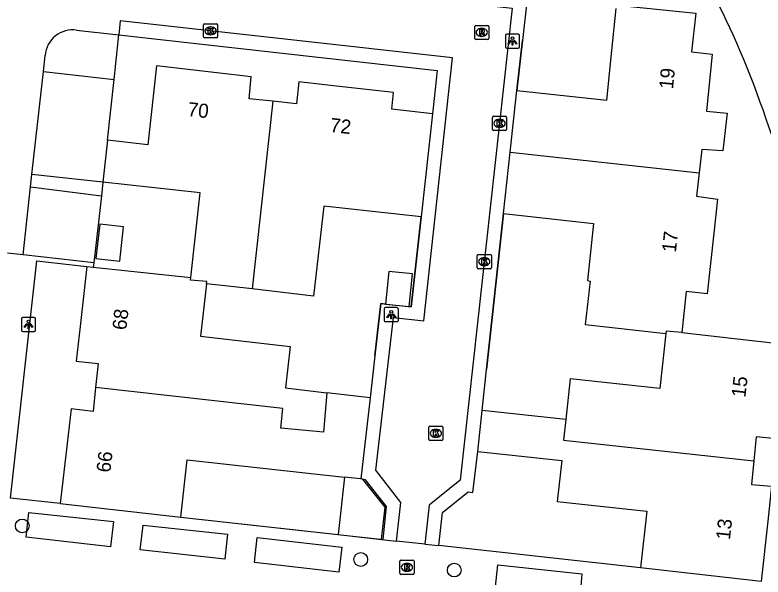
# Model space of a CAD drawing. Extents: x 162026 to 163499, y 387297 to 388169.
# Drawn here: x 162875.9 to 162928.9, y 387527.3 to 387567.2 of the extents above; entities that cross this region are included whole.
import ezdxf

# ---------------------------------------------------------------- set-up
doc = ezdxf.new("R2010")
doc.units = 0
for name, color, linetype in [('IMGEO_Boom', 7, 'Continuous'), ('IMGEO_Groenvoorziening', 7, 'Continuous'), ('IMGEO_Kolk', 7, 'Continuous'), ('IMGEO_Lichtpunt', 7, 'Continuous'), ('IMGEO_Muur', 7, 'Continuous'), ('IMGEO_Pand', 7, 'Continuous'), ('IMGEO_Pand_nummerreeks', 7, 'Continuous'), ('IMGEO_Parkeervlak_open', 7, 'Continuous'), ('IMGEO_Rijbaan_lokaal_open', 7, 'Continuous'), ('IMGEO_Rioolput', 7, 'Continuous'), ('IMGEO_Voetpad_open', 7, 'Continuous')]:
    doc.layers.add(name, color=color, linetype=linetype)

msp = doc.modelspace()

# ---------------------------------------------------------------- linework, layer by layer
at = {"layer": 'IMGEO_Boom'}
for centre in [(162876.393, 387530.956), (162900.381, 387528.577), (162907.011, 387527.828)]:
    msp.add_circle(centre, 0.489, dxfattribs=at)
at = {"layer": 'IMGEO_Groenvoorziening'}
msp.add_lwpolyline([(162882.899, 387562.619), (162883.027, 387563.766), (162883.243, 387565.795)], dxfattribs=at)
at = {"layer": 'IMGEO_Kolk'}
for p, q in [((162889.241, 387565.647), (162889.241, 387566.499)), ((162889.316, 387566.573), (162890.168, 387566.573)), ((162889.729, 387566.353), (162889.754, 387566.353)), ((162890.242, 387566.499), (162890.242, 387565.647)), ((162890.168, 387565.573), (162889.316, 387565.573)), ((162889.752, 387565.793), (162889.727, 387565.793)), ((162909.721, 387559.084), (162909.721, 387559.936)), ((162909.796, 387560.01), (162910.648, 387560.01)), ((162910.209, 387559.79), (162910.234, 387559.79)), ((162910.722, 387559.936), (162910.722, 387559.084)), ((162910.232, 387559.23), (162910.207, 387559.23)), ((162910.648, 387559.01), (162909.796, 387559.01)), ((162908.715, 387550.204), (162909.567, 387550.204)), ((162908.64, 387549.278), (162908.64, 387550.13)), ((162909.128, 387549.984), (162909.153, 387549.984)), ((162909.641, 387550.13), (162909.641, 387549.278)), ((162909.567, 387549.204), (162908.715, 387549.204)), ((162909.151, 387549.424), (162909.126, 387549.424)), ((162905.208, 387537.1), (162905.208, 387537.952)), ((162905.283, 387538.026), (162906.135, 387538.026)), ((162906.209, 387537.952), (162906.209, 387537.1)), ((162905.696, 387537.806), (162905.721, 387537.806)), ((162906.135, 387537.026), (162905.283, 387537.026)), ((162905.719, 387537.246), (162905.694, 387537.246))]:
    msp.add_line(p, q, dxfattribs=at)
for points in [[(162889.241, 387565.647), (162889.241, 387566.499)], [(162889.316, 387566.573), (162890.168, 387566.573)], [(162889.562, 387566.273), (162889.685, 387566.273), (162889.685, 387566.122), (162889.815, 387566.273), (162889.979, 387566.273), (162889.833, 387566.122), (162889.986, 387565.873), (162889.834, 387565.873), (162889.749, 387566.037), (162889.685, 387565.97), (162889.685, 387565.873), (162889.562, 387565.873), (162889.562, 387566.273)], [(162890.242, 387566.499), (162890.242, 387565.647)], [(162890.168, 387565.573), (162889.316, 387565.573)], [(162909.721, 387559.084), (162909.721, 387559.936)], [(162909.796, 387560.01), (162910.648, 387560.01)], [(162910.042, 387559.71), (162910.165, 387559.71), (162910.165, 387559.559), (162910.295, 387559.71), (162910.459, 387559.71), (162910.313, 387559.559), (162910.466, 387559.31), (162910.314, 387559.31), (162910.229, 387559.474), (162910.165, 387559.407), (162910.165, 387559.31), (162910.042, 387559.31), (162910.042, 387559.71)], [(162910.722, 387559.936), (162910.722, 387559.084)], [(162910.648, 387559.01), (162909.796, 387559.01)], [(162908.715, 387550.204), (162909.567, 387550.204)], [(162908.64, 387549.278), (162908.64, 387550.13)], [(162908.961, 387549.904), (162909.084, 387549.904), (162909.084, 387549.753), (162909.214, 387549.904), (162909.378, 387549.904), (162909.232, 387549.753), (162909.385, 387549.504), (162909.233, 387549.504), (162909.148, 387549.668), (162909.084, 387549.601), (162909.084, 387549.504), (162908.961, 387549.504), (162908.961, 387549.904)], [(162909.641, 387550.13), (162909.641, 387549.278)], [(162909.567, 387549.204), (162908.715, 387549.204)], [(162905.208, 387537.1), (162905.208, 387537.952)], [(162905.283, 387538.026), (162906.135, 387538.026)], [(162906.209, 387537.952), (162906.209, 387537.1)], [(162905.529, 387537.726), (162905.652, 387537.726), (162905.652, 387537.575), (162905.782, 387537.726), (162905.946, 387537.726), (162905.8, 387537.575), (162905.953, 387537.326), (162905.801, 387537.326), (162905.716, 387537.49), (162905.652, 387537.423), (162905.652, 387537.326), (162905.529, 387537.326), (162905.529, 387537.726)], [(162906.135, 387537.026), (162905.283, 387537.026)]]:
    msp.add_lwpolyline(points, dxfattribs=at)
for centre, start, end in [((162889.318, 387566.497), 91.552, 178.448), ((162889.318, 387566.497), 91.552, 178.448), ((162890.166, 387566.497), 1.552, 88.448), ((162890.166, 387566.497), 1.552, 88.448), ((162889.318, 387565.649), 181.552, 268.448), ((162889.318, 387565.649), 181.552, 268.448), ((162890.166, 387565.649), 271.552, 358.448), ((162890.166, 387565.649), 271.552, 358.448), ((162909.798, 387559.934), 91.552, 178.448), ((162909.798, 387559.934), 91.552, 178.448), ((162910.646, 387559.934), 1.552, 88.448), ((162910.646, 387559.934), 1.552, 88.448), ((162909.798, 387559.086), 181.552, 268.448), ((162909.798, 387559.086), 181.552, 268.448), ((162910.646, 387559.086), 271.552, 358.448), ((162910.646, 387559.086), 271.552, 358.448), ((162908.717, 387550.128), 91.552, 178.448), ((162908.717, 387550.128), 91.552, 178.448), ((162909.565, 387550.128), 1.552, 88.448), ((162909.565, 387550.128), 1.552, 88.448), ((162908.717, 387549.28), 181.552, 268.448), ((162908.717, 387549.28), 181.552, 268.448), ((162909.565, 387549.28), 271.552, 358.448), ((162909.565, 387549.28), 271.552, 358.448), ((162905.285, 387537.95), 91.552, 178.448), ((162905.285, 387537.95), 91.552, 178.448), ((162906.133, 387537.95), 1.552, 88.448), ((162906.133, 387537.95), 1.552, 88.448), ((162905.285, 387537.102), 181.552, 268.448), ((162905.285, 387537.102), 181.552, 268.448), ((162906.133, 387537.102), 271.552, 358.448), ((162906.133, 387537.102), 271.552, 358.448)]:
    msp.add_arc(centre, 0.0765, start, end, dxfattribs=at)
for centre, major_axis, ratio, start_param, end_param in [((162889.728, 387566.073), (-0.387, 0.002), 0.722429, 4.712389, 7.853982), ((162889.753, 387566.073), (-0.39, 0.002), 0.717154, 1.570796, 4.712389), ((162910.208, 387559.51), (-0.387, 0.002), 0.722429, 4.712389, 7.853982), ((162910.233, 387559.51), (-0.39, 0.002), 0.717154, 1.570796, 4.712389), ((162909.127, 387549.704), (-0.387, 0.002), 0.722429, 4.712389, 7.853982), ((162909.152, 387549.704), (-0.39, 0.002), 0.717154, 1.570796, 4.712389), ((162905.695, 387537.526), (-0.387, 0.002), 0.722429, 4.712389, 7.853982), ((162905.72, 387537.526), (-0.39, 0.002), 0.717154, 1.570796, 4.712389)]:
    msp.add_ellipse(centre, major_axis=major_axis, ratio=ratio, start_param=start_param, end_param=end_param, dxfattribs=at)
at = {"layer": 'IMGEO_Lichtpunt'}
for p, q in [((162910.641, 387565.752), (162910.641, 387564.945)), ((162910.641, 387565.752), (162910.641, 387564.945)), ((162911.543, 387565.847), (162910.735, 387565.847)), ((162911.543, 387565.847), (162910.735, 387565.847)), ((162911.637, 387564.945), (162911.637, 387565.752)), ((162911.637, 387564.945), (162911.637, 387565.752)), ((162910.735, 387564.851), (162911.543, 387564.851)), ((162910.735, 387564.851), (162911.543, 387564.851)), ((162902.954, 387546.442), (162902.146, 387546.442)), ((162902.954, 387546.442), (162902.146, 387546.442)), ((162902.052, 387546.347), (162902.052, 387545.54)), ((162902.052, 387546.347), (162902.052, 387545.54)), ((162903.048, 387545.54), (162903.048, 387546.347)), ((162903.048, 387545.54), (162903.048, 387546.347)), ((162876.334, 387545.652), (162876.334, 387544.845)), ((162876.334, 387545.652), (162876.334, 387544.845)), ((162877.236, 387545.747), (162876.428, 387545.747)), ((162877.236, 387545.747), (162876.428, 387545.747)), ((162877.33, 387544.845), (162877.33, 387545.652)), ((162877.33, 387544.845), (162877.33, 387545.652)), ((162902.146, 387545.446), (162902.954, 387545.446)), ((162902.146, 387545.446), (162902.954, 387545.446)), ((162876.428, 387544.751), (162877.236, 387544.751)), ((162876.428, 387544.751), (162877.236, 387544.751))]:
    msp.add_line(p, q, dxfattribs=at)
for points in [[(162911.015, 387565.416), (162911.054, 387565.388), (162910.866, 387565.126), (162910.828, 387565.153), (162911.015, 387565.416)], [(162911.117, 387565.368), (162911.164, 387565.368), (162911.164, 387565.046), (162911.117, 387565.046), (162911.117, 387565.368)], [(162911.227, 387565.388), (162911.265, 387565.415), (162911.452, 387565.153), (162911.413, 387565.125), (162911.227, 387565.388)], [(162902.426, 387546.011), (162902.465, 387545.983), (162902.277, 387545.721), (162902.239, 387545.748), (162902.426, 387546.011)], [(162902.528, 387545.963), (162902.575, 387545.963), (162902.575, 387545.641), (162902.528, 387545.641), (162902.528, 387545.963)], [(162902.638, 387545.983), (162902.676, 387546.01), (162902.863, 387545.748), (162902.824, 387545.72), (162902.638, 387545.983)], [(162876.708, 387545.316), (162876.747, 387545.288), (162876.559, 387545.026), (162876.521, 387545.053), (162876.708, 387545.316)], [(162876.81, 387545.268), (162876.857, 387545.268), (162876.857, 387544.946), (162876.81, 387544.946), (162876.81, 387545.268)], [(162876.92, 387545.288), (162876.958, 387545.315), (162877.145, 387545.053), (162877.106, 387545.025), (162876.92, 387545.288)]]:
    msp.add_lwpolyline(points, dxfattribs=at)
for centre in [(162911.14, 387565.55), (162902.551, 387546.145), (162876.833, 387545.45)]:
    msp.add_circle(centre, 0.0994, dxfattribs=at)
for centre, start, end in [((162910.735, 387565.752), 90, 180), ((162910.735, 387565.752), 90, 180), ((162911.543, 387565.752), 0, 90), ((162911.543, 387565.752), 0, 90), ((162910.735, 387564.945), 180, 270), ((162910.735, 387564.945), 180, 270), ((162911.543, 387564.945), 270, 0), ((162911.543, 387564.945), 270, 360), ((162902.146, 387546.347), 90, 180), ((162902.146, 387546.347), 90, 180), ((162902.954, 387546.347), 0, 90), ((162902.954, 387546.347), 0, 90), ((162876.428, 387545.652), 90, 180), ((162876.428, 387545.652), 90, 180), ((162877.236, 387545.652), 0, 90), ((162877.236, 387545.652), 0, 90), ((162902.146, 387545.54), 180, 270), ((162902.146, 387545.54), 180, 270), ((162902.954, 387545.54), 270, 0), ((162902.954, 387545.54), 270, 360), ((162876.428, 387544.845), 180, 270), ((162876.428, 387544.845), 180, 270), ((162877.236, 387544.845), 270, 0), ((162877.236, 387544.845), 270, 360)]:
    msp.add_arc(centre, 0.0946, start, end, dxfattribs=at)
at = {"layer": 'IMGEO_Muur'}
for points in [[(162911.457, 387561.848), (162911.854, 387565.391)], [(162882.113, 387555.34), (162882.004, 387554.378)], [(162882.004, 387554.378), (162881.465, 387549.612)], [(162901.38, 387543.031), (162901.815, 387546.723), (162903.946, 387546.489), (162904.668, 387552.873)], [(162910.495, 387553.117), (162909.293, 387542.059)], [(162881.465, 387549.612), (162881.43, 387549.3)], [(162901.978, 387529.985), (162902.21, 387532.346), (162900.722, 387534.236), (162900.383, 387534.296)], [(162905.92, 387529.567), (162906.172, 387531.909), (162908.004, 387533.373), (162908.331, 387533.335)], [(162887.636, 387531.588), (162901.978, 387529.985)], [(162920.22, 387527.975), (162905.92, 387529.567)]]:
    msp.add_lwpolyline(points, dxfattribs=at)
at = {"layer": 'IMGEO_Pand'}
for points in [[(162911.457, 387561.848), (162917.818, 387561.145), (162918.184, 387564.674), (162918.494, 387567.662)], [(162919.021, 387567.856), (162924.123, 387567.325), (162923.829, 387564.577), (162925.289, 387564.426), (162924.898, 387560.366), (162926.343, 387560.23), (162926.298, 387559.832), (162926.043, 387557.561), (162924.556, 387557.667), (162924.364, 387556.011)], [(162894.144, 387561.075), (162892.464, 387561.254), (162892.614, 387562.823), (162890.176, 387563.098), (162885.909, 387563.58), (162885.283, 387557.998), (162882.426, 387558.309)], [(162905.46, 387560.194), (162902.597, 387560.527), (162902.712, 387561.701), (162898.46, 387562.179), (162896.003, 387562.455), (162895.838, 387560.895), (162894.144, 387561.075)], [(162910.973, 387557.458), (162911.457, 387561.848)], [(162894.144, 387561.075), (162892.678, 387547.763)], [(162905.46, 387560.194), (162904.668, 387552.873)], [(162882.426, 387558.309), (162882.113, 387555.34)], [(162910.495, 387553.117), (162910.973, 387557.458)], [(162910.973, 387557.458), (162924.364, 387556.011)], [(162924.364, 387556.011), (162924.17, 387554.343), (162925.666, 387554.134), (162925.404, 387551.718), (162924.938, 387547.431), (162923.441, 387547.58), (162923.146, 387544.679)], [(162888.339, 387548.568), (162888.996, 387554.592), (162882.113, 387555.34)], [(162904.668, 387552.873), (162897.763, 387553.628), (162897.028, 387547.261), (162892.678, 387547.763)], [(162910.495, 387553.117), (162916.876, 387552.409), (162916.466, 387548.368), (162916.633, 387548.319), (162916.296, 387545.248), (162922.008, 387544.605)], [(162883.304, 387549.745), (162883.573, 387552.181), (162881.885, 387552.367), (162881.616, 387549.932), (162883.304, 387549.745)], [(162880.966, 387549.349), (162880.496, 387545.101), (162880.225, 387542.646), (162881.77, 387542.469), (162881.594, 387540.766)], [(162880.966, 387549.349), (162881.43, 387549.3)], [(162881.43, 387549.3), (162888.339, 387548.568)], [(162889.449, 387548.136), (162889.469, 387548.305), (162888.321, 387548.399), (162888.339, 387548.568)], [(162903.81, 387546.512), (162904.05, 387548.833), (162902.37, 387549.006), (162902.13, 387546.686)], [(162889.449, 387548.136), (162889.019, 387544.411), (162895.377, 387543.678), (162895.039, 387540.748), (162897.97, 387540.41)], [(162892.678, 387547.763), (162889.449, 387548.136)], [(162902.13, 387546.686), (162903.81, 387546.512)], [(162922.008, 387544.605), (162921.588, 387540.717), (162915.236, 387541.403), (162914.922, 387538.498)], [(162923.146, 387544.679), (162922.026, 387544.773), (162922.008, 387544.605)], [(162923.146, 387544.679), (162930.609, 387543.836), (162930.131, 387539.595), (162929.854, 387537.142), (162928.398, 387537.287), (162928.238, 387535.579)], [(162881.594, 387540.766), (162881.419, 387539.073), (162879.848, 387539.259), (162879.57, 387536.804), (162879.089, 387532.548)], [(162897.97, 387540.41), (162897.742, 387537.608), (162894.709, 387537.886), (162894.871, 387539.287), (162881.594, 387540.766)], [(162901.043, 387540.055), (162897.97, 387540.41)], [(162901.043, 387540.055), (162900.383, 387534.296)], [(162908.694, 387536.244), (162908.985, 387539.15)], [(162914.922, 387538.498), (162908.985, 387539.15)], [(162914.922, 387538.498), (162914.764, 387537.035), (162928.238, 387535.579)], [(162908.694, 387536.244), (162914.631, 387535.592), (162914.317, 387532.687), (162920.669, 387532.001), (162920.22, 387527.975)], [(162887.636, 387531.588), (162888.092, 387535.643), (162899.235, 387534.422)], [(162928.238, 387535.579), (162928.08, 387533.895), (162929.502, 387533.768), (162929.234, 387531.304), (162928.767, 387527.023)], [(162899.235, 387534.422), (162898.784, 387530.341)], [(162900.383, 387534.296), (162899.235, 387534.422)], [(162901.863, 387530), (162902.116, 387532.286), (162900.614, 387534.179), (162900.548, 387534.263), (162900.383, 387534.296)], [(162879.089, 387532.548), (162887.636, 387531.588)], [(162898.784, 387530.341), (162901.863, 387530)], [(162928.767, 387527.023), (162920.22, 387527.975)]]:
    msp.add_lwpolyline(points, dxfattribs=at)
at = {"layer": 'IMGEO_Parkeervlak_open'}
for points in [[(162877.893, 387563.198), (162882.899, 387562.619)], [(162882.426, 387558.309), (162882.899, 387562.619)], [(162882.004, 387554.378), (162881.465, 387549.612)]]:
    msp.add_lwpolyline(points, dxfattribs=at)
at = {"layer": 'IMGEO_Rijbaan_lokaal_open'}
for points in [[(162869.657, 387535.686), (162873.65, 387571.887), (162911.123, 387567.685), (162907.432, 387534.194), (162905.245, 387532.428), (162904.93, 387529.671)], [(162902.911, 387529.886), (162903.221, 387532.624), (162901.463, 387534.912), (162902.699, 387545.741), (162904.849, 387545.499), (162906.889, 387564.151), (162883.331, 387566.79), (162883.243, 387565.795)], [(162880.243, 387566.132), (162883.243, 387565.795)], [(162877.893, 387563.198), (162878.019, 387564.335)], [(162877.08, 387555.894), (162877.893, 387563.198)], [(162876.982, 387555.008), (162877.08, 387555.894)], [(162876.447, 387550.197), (162876.982, 387555.008)], [(162876.447, 387550.197), (162875.338, 387550.304)], [(162904.93, 387529.671), (162902.911, 387529.886)]]:
    msp.add_lwpolyline(points, dxfattribs=at)
msp.add_arc((162879.983, 387564.18), 1.97, 82.4001, 175.4765, dxfattribs=at)
at = {"layer": 'IMGEO_Rioolput'}
for p, q in [((162908.459, 387565.536), (162908.459, 387566.388)), ((162908.534, 387566.462), (162909.386, 387566.462)), ((162908.947, 387566.242), (162908.972, 387566.242)), ((162909.46, 387566.388), (162909.46, 387565.536)), ((162908.97, 387565.682), (162908.945, 387565.682)), ((162909.386, 387565.462), (162908.534, 387565.462)), ((162903.158, 387527.598), (162903.158, 387528.45)), ((162903.233, 387528.524), (162904.085, 387528.524)), ((162904.159, 387528.45), (162904.159, 387527.598)), ((162903.646, 387528.304), (162903.671, 387528.304)), ((162904.085, 387527.524), (162903.233, 387527.524)), ((162903.669, 387527.744), (162903.644, 387527.744))]:
    msp.add_line(p, q, dxfattribs=at)
for points in [[(162908.459, 387565.536), (162908.459, 387566.388)], [(162908.534, 387566.462), (162909.386, 387566.462)], [(162909.048, 387566.16), (162908.796, 387566.162), (162908.796, 387565.762)], [(162908.974, 387566.081), (162908.92, 387566.081), (162908.92, 387566)], [(162909.46, 387566.388), (162909.46, 387565.536)], [(162908.796, 387565.762), (162908.92, 387565.762), (162908.92, 387565.924), (162908.931, 387565.924)], [(162908.92, 387566), (162908.972, 387566)], [(162908.978, 387565.895), (162909.049, 387565.762), (162909.189, 387565.762), (162909.124, 387565.888)], [(162909.386, 387565.462), (162908.534, 387565.462)], [(162903.158, 387527.598), (162903.158, 387528.45)], [(162903.233, 387528.524), (162904.085, 387528.524)], [(162904.159, 387528.45), (162904.159, 387527.598)], [(162903.747, 387528.222), (162903.495, 387528.224), (162903.495, 387527.824)], [(162903.495, 387527.824), (162903.619, 387527.824), (162903.619, 387527.986), (162903.63, 387527.986)], [(162903.673, 387528.143), (162903.619, 387528.143), (162903.619, 387528.062)], [(162903.619, 387528.062), (162903.671, 387528.062)], [(162903.677, 387527.957), (162903.748, 387527.824), (162903.888, 387527.824), (162903.823, 387527.95)], [(162904.085, 387527.524), (162903.233, 387527.524)]]:
    msp.add_lwpolyline(points, dxfattribs=at)
for centre, radius, start, end in [((162908.536, 387566.386), 0.0765, 91.552, 178.448), ((162908.536, 387566.386), 0.0765, 91.552, 178.448), ((162908.98, 387565.985), 0.0964, 77.0061, 93.1865), ((162908.994, 387566.042), 0.0378, 276.6634, 79.6772), ((162909.047, 387566.05), 0.109, 350.3612, 89.416), ((162909.384, 387566.386), 0.0765, 1.552, 88.448), ((162909.384, 387566.386), 0.0765, 1.552, 88.448), ((162908.536, 387565.538), 0.0765, 181.552, 268.448), ((162908.536, 387565.538), 0.0765, 181.552, 268.448), ((162908.93, 387565.871), 0.0533, 26.0293, 88.6989), ((162908.956, 387566.189), 0.19, 274.7715, 282.9687), ((162909.045, 387566.05), 0.112, 277.5842, 350.9817), ((162909.029, 387565.835), 0.108, 29.5134, 73.7905), ((162909.384, 387565.538), 0.0765, 271.552, 358.448), ((162909.384, 387565.538), 0.0765, 271.552, 358.448), ((162903.235, 387528.448), 0.0765, 91.552, 178.448), ((162903.235, 387528.448), 0.0765, 91.552, 178.448), ((162904.083, 387528.448), 0.0765, 1.552, 88.448), ((162904.083, 387528.448), 0.0765, 1.552, 88.448), ((162903.629, 387527.933), 0.0533, 26.0293, 88.6989), ((162903.655, 387528.251), 0.19, 274.7715, 282.9687), ((162903.679, 387528.047), 0.0964, 77.0061, 93.1865), ((162903.693, 387528.104), 0.0378, 276.6634, 79.6772), ((162903.746, 387528.112), 0.109, 350.3612, 89.416), ((162903.744, 387528.112), 0.112, 277.5842, 350.9817), ((162903.728, 387527.897), 0.108, 29.5134, 73.7905), ((162903.235, 387527.6), 0.0765, 181.552, 268.448), ((162903.235, 387527.6), 0.0765, 181.552, 268.448), ((162904.083, 387527.6), 0.0765, 271.552, 358.448), ((162904.083, 387527.6), 0.0765, 271.552, 358.448)]:
    msp.add_arc(centre, radius, start, end, dxfattribs=at)
for centre, major_axis, ratio, start_param, end_param in [((162908.946, 387565.962), (-0.387, 0.002), 0.722429, 4.712389, 7.853982), ((162908.971, 387565.962), (-0.39, 0.002), 0.717154, 1.570796, 4.712389), ((162903.645, 387528.024), (-0.387, 0.002), 0.722429, 4.712389, 7.853982), ((162903.67, 387528.024), (-0.39, 0.002), 0.717154, 1.570796, 4.712389)]:
    msp.add_ellipse(centre, major_axis=major_axis, ratio=ratio, start_param=start_param, end_param=end_param, dxfattribs=at)
at = {"layer": 'IMGEO_Voetpad_open'}
for points in [[(162907.507, 387569.096), (162912.21, 387568.572), (162911.854, 387565.391), (162911.457, 387561.848)], [(162883.243, 387565.795), (162905.801, 387563.265), (162905.576, 387561.266), (162905.46, 387560.194)], [(162882.113, 387555.34), (162877.08, 387555.894)], [(162876.982, 387555.008), (162882.004, 387554.378)], [(162882.113, 387555.34), (162882.004, 387554.378)], [(162904.668, 387552.873), (162903.947, 387546.498), (162903.81, 387546.512)], [(162908.985, 387539.15), (162909.293, 387542.059), (162910.495, 387553.117)], [(162881.465, 387549.612), (162876.447, 387550.197)], [(162875.549, 387532.937), (162877.421, 387549.769), (162880.966, 387549.349)], [(162881.465, 387549.612), (162881.43, 387549.3)], [(162902.13, 387546.686), (162901.815, 387546.723), (162901.38, 387543.031), (162901.043, 387540.055)], [(162905.92, 387529.567), (162906.172, 387531.909), (162908.004, 387533.373), (162908.331, 387533.335), (162908.694, 387536.244)], [(162879.089, 387532.548), (162875.549, 387532.937)], [(162882.651, 387529.487), (162876.661, 387530.156), (162876.868, 387531.918), (162882.852, 387531.268), (162882.651, 387529.487)], [(162887.636, 387531.588), (162898.784, 387530.341)], [(162884.952, 387531.024), (162890.944, 387530.377), (162890.74, 387528.604), (162884.747, 387529.267), (162884.952, 387531.024)], [(162893.052, 387530.142), (162899.036, 387529.45), (162898.83, 387527.678), (162892.851, 387528.366), (162893.052, 387530.142)], [(162901.863, 387530), (162902.911, 387529.886)], [(162904.93, 387529.671), (162905.92, 387529.567)], [(162920.22, 387527.975), (162905.92, 387529.567)], [(162910.103, 387528.208), (162916.056, 387527.563), (162915.905, 387525.77), (162909.922, 387526.435), (162910.103, 387528.208)]]:
    msp.add_lwpolyline(points, dxfattribs=at)
for centre, radius, start, end in [((162862.198, 387535.977), 71.133, 24.77881, 39.06997), ((162854.776, 387534.097), 78.672, 8.93726, 23.75641)]:
    msp.add_arc(centre, radius, start, end, dxfattribs=at)

# ---------------------------------------------------------------- texts
at = {"layer": 'IMGEO_Pand_nummerreeks'}
for s, rotation, p in [('19', 84.4998, (162922.515, 387561.906)), ('70', 353.5585, (162888.075, 387560.035)), ('72', 353.5876, (162898.168, 387558.911)), ('17', 83.8015, (162922.717, 387550.324)), ('68', 83.6917, (162883.766, 387544.819)), ('15', 83.5649, (162927.645, 387540.041)), ('66', 83.5487, (162882.635, 387534.714)), ('13', 83.781, (162926.55, 387529.938))]:
    msp.add_text(s, height=1, rotation=rotation, dxfattribs=at).set_placement(p)

doc.saveas('drawing.dxf')
